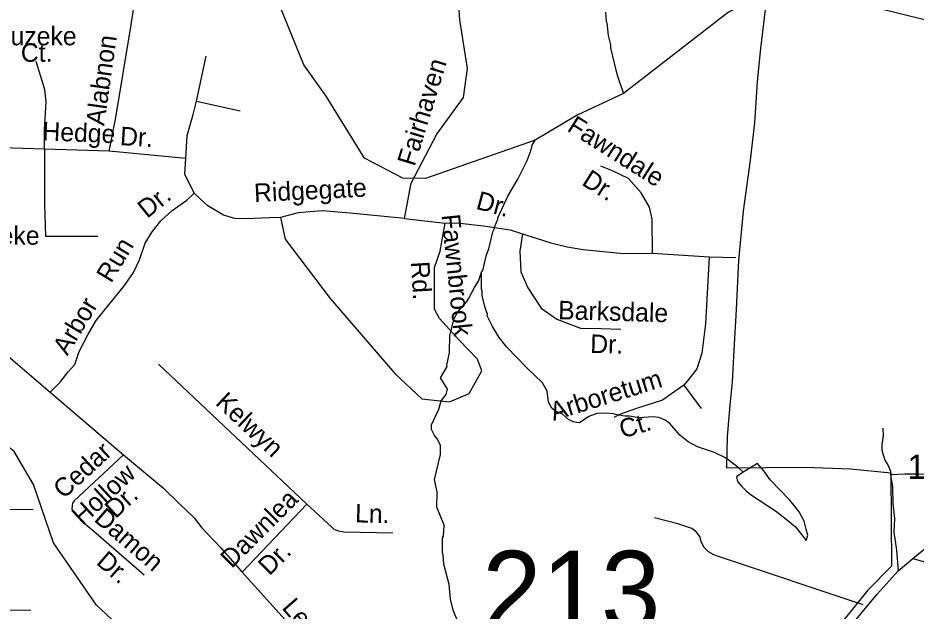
# Model space of a CAD drawing. Extents: x 1547597 to 1699558, y 810033 to 920809.
# Drawn here: x 1586678 to 1591291, y 851817 to 854864 of the extents above; entities that cross this region are included whole.
import ezdxf

# ---------------------------------------------------------------- set-up
doc = ezdxf.new("R2010")
doc.units = 0
for name, color, linetype in [('Exist Boundary Political City Limit New', 7, 'Continuous'), ('Exist Hydrographic Creek Single Shore', 7, 'Continuous'), ('Exist Hydrographic Misc Water Feature', 7, 'Continuous'), ('Exist Road Non-System Type 51', 7, 'Continuous'), ('Exist Road Non-System Type 51 Label', 7, 'Continuous'), ('Exist Road Secondary Structure Standard Bridge Number Label', 7, 'Continuous'), ('Exist Road Secondary Type 51 Attributed', 7, 'Continuous'), ('Exist Road Secondary Type 51 Label', 7, 'Continuous'), ('Exist Road Secondary Type 51 Number Label', 7, 'Continuous'), ('Map Preparation Boundary City Limit Buffer Line', 7, 'Continuous')]:
    doc.layers.add(name, color=color, linetype=linetype)

msp = doc.modelspace()

# ---------------------------------------------------------------- linework, layer by layer
at = {"layer": 'Exist Boundary Political City Limit New'}
for points in [[(1590521.8, 854949.7), (1590491.8, 854706.8), (1590476, 854537.2), (1590462.1, 854324.4), (1590439.2, 854133.7), (1590404.3, 853871.5), (1590380.3, 853618.2), (1590367.6, 853366), (1590354.8, 853156.1), (1590346.9, 852993.6), (1590334.9, 852874.5), (1590322, 852713.1), (1590318.1, 852551.7), (1590722, 852556.3), (1590955.2, 852547), (1591161.5, 852527.4), (1591165.7, 852046.7)], [(1591165.7, 852046.7), (1591043.6, 851924.4), (1589840.1, 850431.7), (1589674.4, 850178.5), (1589552.3, 849872.9), (1589412.8, 849462.6)]]:
    msp.add_lwpolyline(points, dxfattribs=at)
at = {"layer": 'Exist Hydrographic Creek Single Shore'}
for points in [[(1591335.6, 854853.2), (1590737.6, 855003.3), (1590512.5, 854988.1), (1590327.6, 854893.4), (1589789.5, 854476.2), (1589550.3, 854363.9), (1589335.6, 854236.4), (1588772.6, 854038.5), (1588655.6, 854040.9), (1588457.6, 854143.4), (1588261.6, 854462.5), (1588147.6, 854622.4), (1588026.6, 854917), (1588047.6, 855235), (1587915.5, 855319.8), (1587807.6, 855344.9), (1587273.5, 855309.8), (1587050.5, 855422.7), (1586835.5, 855584.6), (1586679.3, 855795.9), (1586623.5, 855913.9)], [(1587235.3, 851702.6), (1587081.6, 851847.2), (1586861.6, 852166.8), (1586757.5, 852467.6), (1586659.6, 852637), (1586305.6, 852916.6), (1585893.5, 853289.4), (1585585.5, 853344.8), (1585478.5, 853412.7)]]:
    msp.add_lwpolyline(points, dxfattribs=at)
at = {"layer": 'Exist Hydrographic Misc Water Feature'}
for points in [[(1589695.7, 854893.8), (1589699.1, 854845.8), (1589703, 854837.7), (1589710.3, 854773.7), (1589721.6, 854725.6), (1589721.5, 854709.6), (1589752, 854581.3), (1589763.6, 854549.1), (1589789.5, 854476.2)], [(1589059.9, 853557.2), (1589066.1, 853566.3), (1589085, 853646.1), (1589097.4, 853677.9), (1589118.4, 853765.6), (1589126.6, 853781.5), (1589126.7, 853789.5), (1589143.2, 853829.2), (1589143.3, 853837.2), (1589194.6, 853948.5), (1589245.6, 854035.9), (1589294.7, 854131.2), (1589315.3, 854186.9), (1589319.6, 854210.8), (1589335.6, 854236.4)], [(1588939, 851757.8), (1588913.3, 851820.8), (1588900, 851877.1), (1588892.9, 851953.2), (1588866.2, 852057.5), (1588862.8, 852105.5), (1588858.9, 852113.6), (1588859.8, 852193.5), (1588863.9, 852201.5), (1588868.5, 852257.4), (1588829.7, 852349.8), (1588830.9, 852429.4), (1588818.6, 852493.2), (1588848.8, 852621.5), (1588849.5, 852669.5), (1588831.8, 852701.7), (1588818, 852717.8), (1588802.4, 852750), (1588802.7, 852774), (1588839.6, 852853.5), (1588851.4, 852897.2), (1588878.7, 852929.3), (1588884, 852957), (1588848.2, 853014.8), (1588882.3, 853072.9), (1588881.2, 853079.4), (1588895.1, 853144.7), (1588896.1, 853232.6), (1588919.2, 853320.3), (1588937.5, 853354), (1588984.2, 853407.4), (1588994.3, 853423.3), (1589023, 853478.9), (1589043.4, 853510.6), (1589059.9, 853557.2)], [(1590404, 852530.4), (1590375.8, 852556.3), (1590312.4, 852603.1), (1590256.7, 852631.7), (1590169.1, 852660.9), (1590121.4, 852685.5), (1590077.8, 852720), (1590026.6, 852780.6), (1590002.8, 852796.9), (1589970.9, 852811.3), (1589938.9, 852813.7), (1589866.9, 852808.6), (1589819, 852817.2), (1589795, 852817.5), (1589747.2, 852826.1), (1589739.2, 852830.2), (1589699.2, 852832.7), (1589651.2, 852831.3), (1589611, 852815.8), (1589562.6, 852784.4), (1589546.6, 852784.7), (1589530.7, 852788.8), (1589506.8, 852801.1), (1589475.2, 852827.5), (1589439.4, 852844), (1589421.5, 852858.2), (1589403.9, 852890.4), (1589396.6, 852946.4), (1589373.2, 852988.7), (1589290.1, 853067.7), (1589189.3, 853173), (1589150, 853221.4), (1589116.6, 853277.8), (1589089.3, 853334.1), (1589089.4, 853342.1), (1589077.8, 853374.3), (1589062.5, 853438.4), (1589062.8, 853462.4), (1589058.9, 853470.4), (1589059.9, 853557.2)], [(1590404, 852530.4), (1590369.2, 852506.4), (1590374.9, 852482.4), (1590394.6, 852458.1), (1590418.3, 852433.8), (1590446.1, 852411.5), (1590569.1, 852331.9), (1590624.6, 852289.3), (1590672.1, 852248.7), (1590727.4, 852179.1), (1590735.5, 852205.9), (1590727.9, 852238), (1590716.5, 852278.1), (1590691, 852326.4), (1590643.8, 852387), (1590543, 852490.2), (1590509.6, 852536.6), (1590476.8, 852574.8), (1590404, 852530.4)]]:
    msp.add_lwpolyline(points, dxfattribs=at)
at = {"layer": 'Exist Road Non-System Type 51'}
for p, q in [((1588664.4, 853834), (1588873.1, 853809)), ((1587400.8, 853084.7), (1588162.7, 852365.2)), ((1588162.7, 852365.2), (1587830.2, 852016.4)), ((1586091.3, 852335.3), (1586755.8, 852339.7)), ((1586088.1, 851829.1), (1586744.3, 851821.6))]:
    msp.add_line(p, q, dxfattribs=at)
for points in [[(1588664.4, 853834), (1588697.8, 854014.8), (1588829.4, 854267), (1588967.5, 854455.4), (1588987.4, 854604.5), (1588947.6, 854853.1), (1588932.7, 855081.8), (1589017.2, 855186.2), (1589474.2, 855390), (1589777.2, 855459.7), (1590000.7, 855524.3), (1590283, 855515.9)], [(1587146.9, 854178.8), (1587180.4, 854352.9), (1587258.4, 854817.1), (1587305.3, 855129.5)], [(1587596.3, 854436.6), (1587645.4, 854667.6)], [(1586814.7, 854189.9), (1586814.7, 854288.1), (1586823.5, 854433.2), (1586816.9, 854495.7), (1586772.3, 854640.7)], [(1587540.5, 854142), (1587547.2, 854260.3), (1587578.5, 854367.4), (1587596.3, 854436.6)], [(1587596.3, 854436.6), (1587819.3, 854386.3)], [(1586814.7, 854189.9), (1586429.1, 854202.1), (1586237.3, 854211), (1586125.8, 854213.3)], [(1586814.7, 854189.9), (1586814.8, 853905.3), (1586819.3, 853742.4)], [(1587146.9, 854178.8), (1586814.7, 854189.9)], [(1587540.5, 854142), (1587146.9, 854178.8)], [(1587582.9, 853963.5), (1587535.6, 854060.4), (1587540.5, 854142)], [(1589937.3, 853655.2), (1589935.5, 853830.2), (1589922.6, 853891), (1589880.3, 853964.8), (1589814, 854038.5), (1589733, 854079), (1589672.2, 854103)], [(1586844.1, 852941.6), (1586895.4, 852992.2), (1586935.5, 853045.7), (1586971.2, 853083.7), (1586993.5, 853150.6), (1587038.1, 853235.4), (1587080.5, 853309.1), (1587145.1, 853389.4), (1587225.4, 853489.9), (1587272, 853555.6), (1587303.2, 853620.4), (1587332.2, 853707.4), (1587367.9, 853765.4), (1587412.5, 853821.2), (1587470.5, 853874.8), (1587546.3, 853928.3), (1587582.9, 853963.5)], [(1588026.6, 853838.5), (1587970.9, 853836.3), (1587850.5, 853831.8), (1587792.1, 853833), (1587733.6, 853850.1), (1587654.3, 853898.7), (1587614.6, 853935), (1587582.9, 853963.5)], [(1588664.4, 853834), (1588385.6, 853860.8), (1588240.7, 853872), (1588118.1, 853863), (1588026.6, 853838.5)], [(1588026.6, 853838.5), (1588050.7, 853728), (1588282.6, 853422.3), (1588614.8, 853036.2), (1588752.9, 852907.5), (1588895.6, 852891.8), (1588995.9, 852934.2), (1589060.6, 853050.3), (1589038.3, 853110.5), (1588944.6, 853208.7), (1588844.3, 853320.3), (1588817.5, 853367.2), (1588817.5, 853580.8), (1588846.5, 853665.6), (1588873.1, 853809)], [(1588873.1, 853809), (1588932, 853811.8), (1589070.1, 853795.2), (1589206.4, 853774.9), (1589270.8, 853754.7)], [(1586819.3, 853742.4), (1587089.1, 853742.4)], [(1589270.8, 853754.7), (1589256.1, 853666.2), (1589261.6, 853559.3), (1589296.6, 853476.4), (1589366.6, 853373.2), (1589445.7, 853316.1), (1589567.3, 853270), (1589674, 853268.2), (1589775.3, 853264.5)], [(1589270.8, 853754.7), (1589416.3, 853708.6), (1589499.1, 853688.3), (1589582, 853673.6), (1589788.2, 853653.3), (1589937.3, 853655.2)], [(1589937.3, 853655.2), (1590228.3, 853636.7)], [(1590228.3, 853636.7), (1590209.7, 853292.9), (1590191.2, 853141.8), (1590165.5, 853060.7), (1590117.6, 852999.9), (1590099.2, 852977.8)], [(1590228.3, 853636.7), (1590366.3, 853633)], [(1590099.2, 852977.8), (1589988.8, 852900.8), (1589856.3, 852856.5), (1589773.4, 852828.9), (1589738.4, 852810.5)], [(1590099.2, 852977.8), (1590187.6, 852858)], [(1591121.7, 852756.6), (1591123.3, 852716.5), (1591116.6, 852674.6), (1591116.2, 852644.6), (1591121.9, 852618.5), (1591131.4, 852592.5), (1591147.1, 852568.1), (1591159.9, 852534.5), (1591160.6, 852516.8)], [(1587220.6, 852619.4), (1586966.4, 852382.7), (1586958.3, 852370.6), (1586956, 852356.6), (1586955.5, 852338.9), (1586967.6, 852322.6), (1586993.2, 852294.3), (1587024.8, 852263.8), (1587080.1, 852216.9), (1587327.1, 852003.1)], [(1591488.3, 852497.2), (1591486.3, 852501.2), (1591474.4, 852513.5), (1591448.5, 852517.8), (1591386.4, 852518.7), (1591304.4, 852520.4), (1591234.5, 852519.4), (1591160.6, 852516.8)], [(1591160.6, 852516.8), (1591170.7, 852455.3), (1591172.2, 852369.9), (1591181, 852291.7), (1591177.9, 852221.1), (1591190.3, 852129.9), (1591200, 852023.5)], [(1588162.7, 852365.2), (1588289.2, 852249.4), (1588301, 852237.2), (1588308.9, 852233.2), (1588324.8, 852228.9), (1588352.8, 852224.5), (1588604.8, 852218.8)], [(1591019.6, 851849.4), (1590281.8, 852094.4), (1590252, 852105), (1590226.1, 852121.3), (1590200.6, 852145.7), (1590187, 852173.9), (1590181.3, 852200.1), (1590163.5, 852222.2), (1590139.9, 852240.5), (1590068.2, 852265.6), (1589948.5, 852295.4)]]:
    msp.add_lwpolyline(points, dxfattribs=at)
at = {"layer": 'Exist Road Secondary Type 51 Attributed'}
for points in [[(1586565.8, 853176.8), (1586844.1, 852941.6), (1587220.6, 852619.4), (1587426.2, 852447.6), (1587508.9, 852366.9), (1587583.7, 852295.4), (1587622.8, 852244.4), (1587716.3, 852145.7), (1587830.2, 852016.4), (1588637, 851121.9)], [(1591275.8, 852086.4), (1591628.9, 852375.5), (1591815.3, 852549.4), (1591938.2, 852689.3), (1592113.6, 852900.1)], [(1590226.4, 850849.4), (1590410.9, 851086.8), (1590591.1, 851291.6), (1590865.6, 851631.1), (1591092.3, 851904.1), (1591200, 852023.5), (1591275.8, 852086.4)], [(1591275.8, 852086.4), (1591773.6, 851945.4), (1592510.2, 851730.2)]]:
    msp.add_lwpolyline(points, dxfattribs=at)
at = {"layer": 'Map Preparation Boundary City Limit Buffer Line'}
for points in [[(1590521.8, 854949.7), (1590491.8, 854706.8), (1590476, 854537.2), (1590462.1, 854324.4), (1590439.2, 854133.7), (1590404.3, 853871.5), (1590380.3, 853618.2), (1590367.6, 853366), (1590354.8, 853156.1), (1590346.9, 852993.6), (1590334.9, 852874.5), (1590322, 852713.1), (1590318.1, 852551.7), (1590722, 852556.3), (1590955.2, 852547), (1591161.5, 852527.4), (1591165.7, 852046.7)], [(1591165.7, 852046.7), (1591043.6, 851924.4), (1589840.1, 850431.7), (1589674.4, 850178.5), (1589552.3, 849872.9), (1589412.8, 849462.6)]]:
    msp.add_lwpolyline(points, dxfattribs=at)

# ---------------------------------------------------------------- texts
at = {"layer": 'Exist Road Non-System Type 51 Label'}
for s, p in [('Bouzeke', (1586485.2, 854723.1)), ('Ct.', (1586693.3, 854638.2)), ('Bouzeke', (1586295.1, 853698.6))]:
    msp.add_text(s, height=95, dxfattribs=at).set_placement(p)
for s, rotation, p in [('Alabnon', 81.911, (1587121, 854306.9)), ('Fairhaven', 72.8675, (1588715.6, 854097)), ('Fawndale', 327.643, (1589493.5, 854286.2)), ('Hedge', 357.7552, (1586802.7, 854234.8)), ('Dr.', 356.4912, (1587200.7, 854210.5)), ('Dr.', 327.643, (1589569.3, 854009.2)), ('Ridgegate', 2.8549, (1587893.3, 853917.2)), ('Dr.', 38.9288, (1587341.8, 853830.6)), ('Dr.', 344.9995, (1589026.2, 853883.9)), ('Fawnbrook', 275.8833, (1588853.8, 853851.2)), ('Run', 58.9502, (1587156.8, 853497.6)), ('Rd.', 273.5678, (1588696.6, 853610.5)), ('Arbor', 58.9502, (1586932.3, 853124.7)), ('Barksdale', 358.3721, (1589452.3, 853316.1)), ('Dr.', 358.4032, (1589616.9, 853143.1)), ('Arboretum', 17.3636, (1589429.4, 852793.1)), ('Kelwyn', 316.6394, (1587688, 852881.2)), ('Ct.', 16.4615, (1589783.5, 852702.8)), ('Cedar', 42.8186, (1586913.8, 852389.2)), ('Hollow', 42.8186, (1587010.1, 852253.2)), ('Dr.', 42.8186, (1587179.3, 852287.9)), ('Dawnlea', 45.2283, (1587776.5, 852032.6)), ('Ln.', 358.7038, (1588409.4, 852272.4)), ('Damon', 319.1208, (1587064.3, 852282.3)), ('Dr.', 319.1208, (1587075.4, 852061.2)), ('Dr.', 45.2283, (1587969.8, 851994.6))]:
    msp.add_text(s, height=95, rotation=rotation, dxfattribs=at).set_placement(p)
at = {"layer": 'Exist Road Secondary Structure Standard Bridge Number Label'}
msp.add_text('213', height=410.1, dxfattribs=at).set_placement((1589063.2, 851716))
at = {"layer": 'Exist Road Secondary Type 51 Label'}
msp.add_text('Lewisville-Clemmons', height=95, rotation=311.1039, dxfattribs=at).set_placement((1588029.9, 851831.9))
at = {"layer": 'Exist Road Secondary Type 51 Number Label'}
msp.add_text('1103', height=125, dxfattribs=at).set_placement((1591247.9, 852495.8))

doc.saveas('drawing.dxf')
